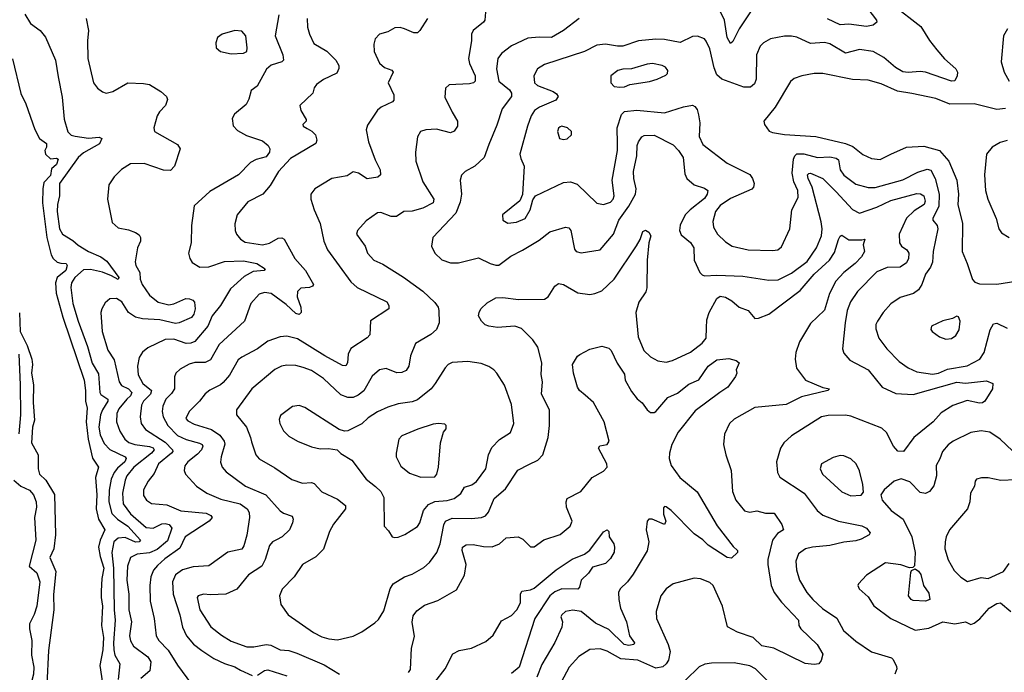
# Model space of a CAD drawing. Extents: x 1995161 to 2088924, y 769148 to 906007.
# Tile 325 of 335: x 2032559 to 2038218, y 897435 to 901188. Entities that reach past the tile are written whole.
import ezdxf

# ---------------------------------------------------------------- set-up
doc = ezdxf.new("R2010")
doc.units = 0

msp = doc.modelspace()

# ---------------------------------------------------------------- linework, layer by layer
at = {"layer": '0CON20XD'}
for points in [[(2035244, 901325), (2035231.9, 901185), (2035225, 901172.9), (2035165, 901126), (2035155.6, 901105), (2035156.5, 901065), (2035138, 900965), (2035144.6, 900935), (2035175.9, 900865), (2035176.9, 900835), (2035166.2, 900823.8), (2035145, 900817.9), (2035027, 900813), (2035005.9, 900794.1), (2035001.7, 900741.7), (2035043.6, 900655), (2035075.5, 900605), (2035075.4, 900574.6), (2035055, 900547.5), (2035035, 900536.7), (2034955, 900557.5), (2034893.3, 900555), (2034862, 900545), (2034845.6, 900514.4), (2034834.4, 900425.6), (2034835.7, 900375), (2034875.4, 900255), (2034938.9, 900155), (2034934.4, 900135), (2034876, 900104), (2034815, 900087.1), (2034766.2, 900083.8), (2034724.5, 900055.5), (2034693.6, 900056.4), (2034635, 900078.5), (2034615, 900076.5), (2034549.4, 900030.6), (2034500, 899975), (2034494.4, 899955), (2034544.5, 899884.5), (2034557.1, 899845), (2034594.4, 899805), (2034645, 899782.9), (2034765, 899706.7), (2034875, 899627.1), (2034945, 899562), (2034963.1, 899535), (2034968.2, 899515), (2034969.5, 899445), (2034953.8, 899406.2), (2034922.4, 899377.6), (2034834.2, 899325), (2034804.5, 899255), (2034794.5, 899195), (2034779.2, 899170.8), (2034755, 899159.4), (2034726.8, 899156.8), (2034665, 899181.4), (2034626.7, 899175), (2034585, 899138), (2034536.7, 899053.3), (2034505, 899029.1), (2034475, 899015.3), (2034445, 899014.7), (2034405, 899031.2), (2034304.7, 899124.7), (2034235, 899170), (2034187.6, 899187.6), (2034145, 899199.2), (2034095, 899201.1), (2034063.8, 899195), (2034025, 899176.7), (2033892.2, 899065), (2033805.7, 898945), (2033804.2, 898915), (2033862.5, 898845), (2033886, 898786), (2033890.3, 898759.7), (2033916.1, 898686.1), (2033935, 898661.9), (2034025, 898610.5), (2034123.1, 898543.1), (2034185, 898523.5), (2034235, 898526.2), (2034251.3, 898521.3), (2034295, 898473.3), (2034385, 898431.1), (2034432, 898395), (2034432, 898375), (2034362.4, 898287.6), (2034338.6, 898245), (2034305.8, 898144.2), (2034260.7, 898099.3), (2034184, 898055), (2034135.8, 897985), (2034067.4, 897912.6), (2034052.5, 897875), (2034060, 897825), (2034102, 897765), (2034247.1, 897665), (2034295, 897639.1), (2034335, 897627.1), (2034385, 897622.3), (2034475, 897642.7), (2034525, 897668.1), (2034600.8, 897719.2), (2034620.8, 897739.2), (2034650.9, 897789.1), (2034687.9, 897915), (2034704.4, 897945), (2034770.8, 897985), (2034815, 898000), (2034882.5, 898037.5), (2034913.4, 898066.6), (2034956.5, 898123.5), (2034975, 898173.8), (2034996.8, 898283.2), (2035006.5, 898305), (2035045, 898322.4), (2035155, 898319.6), (2035213.9, 898326.1), (2035235.3, 898334.7), (2035253.4, 898356.6), (2035285, 898435.5), (2035350.2, 898489.8), (2035422.7, 898597.3), (2035485, 898630), (2035537.5, 898655), (2035565, 898686.2), (2035596.5, 898785), (2035604.3, 898854.3), (2035603.6, 898945), (2035558.6, 899035), (2035562.9, 899105), (2035556.8, 899146.8), (2035558.9, 899215), (2035536.4, 899305), (2035507.4, 899347.4), (2035442.7, 899412.7), (2035405, 899425.5), (2035305, 899418.6), (2035255, 899426), (2035235, 899434), (2035213.8, 899455), (2035196.7, 899485), (2035198.8, 899505), (2035210, 899525), (2035245, 899560), (2035295, 899588), (2035335, 899590), (2035425, 899579.2), (2035575, 899581.4), (2035595.8, 899595), (2035635, 899656.2), (2035655, 899670), (2035685, 899664.3), (2035766.6, 899616.6), (2035835, 899608.5)], [(2037574.8, 901274.8), (2037738.7, 901148.7), (2037787.9, 901067.9), (2037829.4, 901015), (2037875, 900961.9), (2037938.8, 900905), (2037948.8, 900885), (2037946.2, 900865), (2037934, 900836), (2037915, 900833.1), (2037765, 900886.7), (2037735, 900889.7), (2037665, 900883), (2037635, 900888), (2037592.1, 900912.1), (2037525, 900969.6), (2037463.8, 901005), (2037385, 901016.8), (2037304.7, 900994.7), (2037215, 901049.6), (2037183.7, 901056.3), (2037105, 901051.1), (2037025, 901086.4), (2036995, 901093.5), (2036955, 901092.5), (2036875, 901076.5), (2036833.8, 901055), (2036815, 901036), (2036794.5, 900985), (2036791.6, 900845), (2036781.6, 900818.4), (2036759.5, 900800.5), (2036720.1, 900800.1), (2036594.6, 900844.6), (2036565, 900870.8), (2036550.2, 900909.8), (2036525, 901020), (2036505, 901063.8), (2036495, 901077.1), (2036455, 901092.9), (2036425, 901090), (2036355, 901055.6), (2036265, 901073.3), (2036215, 901075.3), (2036115, 901065.4), (2036024.6, 901035.4), (2035995, 901034.7), (2035925, 901047.7), (2035875, 901041.5), (2035805, 901004.6), (2035575, 900930), (2035535, 900904.2), (2035514.5, 900865), (2035517.5, 900825), (2035535, 900810), (2035624.7, 900774.7), (2035645, 900760.8), (2035652.9, 900745), (2035640, 900725), (2035547.1, 900685), (2035518.6, 900665), (2035498.9, 900635), (2035477.1, 900575), (2035433.6, 900415), (2035438.5, 900388.5), (2035457.8, 900345), (2035448.3, 900181.7), (2035433.9, 900146.1), (2035333.3, 900065), (2035336, 900035), (2035365, 900017.8), (2035415, 900023.1), (2035464, 900045), (2035492, 900095), (2035507.5, 900152.5), (2035524.3, 900175.7), (2035685, 900251.4), (2035725, 900255.6), (2035762.6, 900242.6), (2035875, 900131.9), (2035914.5, 900124.5), (2035955, 900137.8), (2035969.5, 900155), (2035975.5, 900175), (2035964.5, 900265.5), (2035995.4, 900435), (2035995.3, 900475.3), (2035993.1, 900565), (2036017.6, 900642.4), (2036035, 900659.6), (2036105, 900666.4), (2036265, 900652.3), (2036375, 900686.5), (2036425, 900695.8), (2036438.3, 900688.3), (2036451.7, 900671.7), (2036460.9, 900640.9), (2036467.8, 900595), (2036464.4, 900515.6), (2036485, 900469.2), (2036625, 900362.2), (2036755, 900297.1), (2036770.8, 900275), (2036780, 900245), (2036776, 900225), (2036766.3, 900213.7), (2036645, 900160), (2036585, 900118.8), (2036557.7, 900085), (2036542.9, 900027.1), (2036546.1, 899995), (2036569.1, 899955), (2036615, 899909.4), (2036653.3, 899885), (2036745, 899864.6), (2036885, 899860), (2036916.2, 899865), (2036938.2, 899881.8), (2036985.6, 899985), (2036996.4, 900093.6), (2037032.3, 900165), (2037032, 900205), (2037009.1, 900255), (2036998.1, 900305), (2037005.8, 900385), (2037013.3, 900405), (2037025, 900415.9), (2037065, 900417.1), (2037145, 900395.7), (2037215, 900399.4), (2037252.3, 900392.3), (2037265, 900381.4), (2037274.1, 900325), (2037295, 900293.1), (2037365, 900242.1), (2037435, 900222.1), (2037475, 900222.3), (2037635, 900267.7), (2037721.5, 900311.5), (2037775, 900328.1), (2037795, 900322.3), (2037820, 900275), (2037844.4, 900185), (2037842.2, 900115), (2037806.5, 900045), (2037807.1, 900035), (2037831.5, 900005), (2037835.4, 899985), (2037808.9, 899855), (2037805.9, 899794.1), (2037794.5, 899765), (2037764.5, 899725), (2037743.5, 899665), (2037725.6, 899635), (2037696.6, 899613.4), (2037620.2, 899589.8), (2037565, 899553.1), (2037521.1, 899505), (2037488.9, 899455), (2037480, 899435), (2037479.3, 899409.3), (2037496.2, 899356.2), (2037543.3, 899295), (2037612.9, 899222.9), (2037665, 899185.6), (2037715, 899163.1), (2037805, 899150), (2037840, 899155), (2037892.2, 899177.8)], [(2036778.3, 901261.7), (2036694.7, 901135), (2036658.6, 901061.4), (2036645, 901051.2), (2036625.4, 901085), (2036609.5, 901185), (2036574.4, 901255)], [(2037415, 901275.7), (2037484, 901185), (2037486.1, 901173.9), (2037465, 901156), (2037425, 901148.9), (2037325, 901161.8), (2037275, 901158.2), (2037201.7, 901191.7)], [(2032588.9, 901218.9), (2032620, 901165), (2032675.7, 901125), (2032706.4, 901086.4), (2032763.9, 900953.9), (2032778.9, 900858.9), (2032802, 900742), (2032813.4, 900615), (2032835, 900542.5), (2032854.4, 900524.4), (2032877.3, 900517.3), (2032955, 900506.3), (2033015, 900511.5), (2033030.8, 900505), (2033016.6, 900473.4), (2032925, 900421.4), (2032895, 900395.9), (2032787.9, 900245), (2032787.8, 900175), (2032775.3, 900125), (2032773.5, 900085), (2032787.3, 899985), (2032804.4, 899955), (2032865, 899917.3), (2032895, 899891.1), (2032955, 899854.7), (2033025, 899823.6), (2033058.8, 899798.8), (2033127.9, 899705), (2033125, 899693.5), (2033085.7, 899715.7), (2033035, 899736.9), (2032965, 899751.6), (2032925, 899749.7), (2032874.7, 899705), (2032856.6, 899675), (2032852.3, 899647.8), (2032863.4, 899555), (2032894.5, 899454.5), (2032948.3, 899308.3), (2032975, 899211.9), (2033011, 899151), (2033018.9, 899045), (2033025, 899033.3), (2033065.9, 899005), (2033066.1, 898995), (2033035.2, 898945), (2033024, 898915), (2033014, 898845), (2033021.2, 898801.2), (2033045, 898751.8), (2033077.2, 898717.2), (2033164.6, 898675), (2033171.4, 898665), (2033162.2, 898645), (2033120.5, 898609.5), (2033102.3, 898585), (2033084.3, 898545), (2033072.8, 898482.8), (2033071.7, 898415), (2033088.7, 898348.7), (2033120, 898315), (2033180, 898275), (2033252.9, 898195), (2033246, 898185), (2033225, 898183.3), (2033165, 898211.2), (2033125, 898206.9), (2033099.5, 898185), (2033088.5, 898125), (2033098.1, 898035), (2033101.7, 897795), (2033108, 897735), (2033097, 897605), (2033099.2, 897565), (2033105.7, 897535), (2033133.6, 897485), (2033124.4, 897395)], [(2032940, 901195), (2032954.4, 901125), (2032948.9, 901065), (2032951.1, 900965), (2032982.2, 900825), (2033005, 900792.9), (2033035, 900771.9), (2033055.5, 900765.5), (2033095, 900774.5), (2033180, 900825), (2033269.7, 900820.3), (2033305, 900814.2), (2033370, 900775), (2033403.3, 900745), (2033408.3, 900728.3), (2033396.2, 900695), (2033362.1, 900657.9), (2033349.2, 900635), (2033329.4, 900565), (2033333.1, 900545), (2033465, 900470.4), (2033480.8, 900445), (2033449.2, 900345), (2033425, 900320.4), (2033385, 900321.5), (2033275, 900360.9), (2033195, 900358.9), (2033143.7, 900326.3), (2033102, 900285), (2033071.2, 900238.8), (2033064, 900155), (2033090.7, 900020.7), (2033125, 899990), (2033185, 899979.5), (2033225, 899963.1), (2033245, 899950.6), (2033253.5, 899935), (2033252.2, 899915), (2033235.6, 899875), (2033221.5, 899795), (2033225.6, 899775), (2033250, 899735), (2033251.2, 899695), (2033262.8, 899665), (2033304.4, 899604.4), (2033354.4, 899564.4), (2033415, 899548.4), (2033445.2, 899554.8), (2033514.2, 899584.2), (2033535, 899582.9), (2033554.5, 899574.5), (2033563.1, 899563.1), (2033568.1, 899525), (2033560.2, 899495), (2033545.4, 899474.6), (2033476.1, 899443.9), (2033455, 899441.1), (2033365, 899462.6), (2033265, 899468.5), (2033225, 899477.8), (2033184.5, 899504.5), (2033145, 899564.5), (2033115, 899583.9), (2033077.7, 899582.3), (2033050.9, 899559.1), (2033030, 899525), (2033025.5, 899505), (2033033.6, 899395), (2033065, 899288), (2033102, 899232), (2033129.7, 899105), (2033143.8, 899085), (2033184.8, 899064.8), (2033204, 899045), (2033194.7, 899025), (2033175, 899006.6), (2033129.5, 898950.5), (2033117.3, 898922.7), (2033114.7, 898875), (2033135, 898821.4), (2033163.2, 898775), (2033186.7, 898756.7), (2033220, 898745), (2033305, 898733.4), (2033325.4, 898725.4), (2033331.1, 898715), (2033316.7, 898695), (2033215, 898614.8), (2033175.2, 898565), (2033165, 898540.8), (2033150.2, 898465), (2033153.3, 898405), (2033195.7, 898345.7), (2033285, 898268.4), (2033325, 898263.7), (2033375, 898288.3), (2033395, 898291.3), (2033418.2, 898285), (2033433.2, 898265), (2033408.2, 898191.8), (2033348.5, 898141.5), (2033305, 898123.3), (2033234.3, 898115), (2033195.5, 898095), (2033177.6, 898045), (2033174.8, 897965), (2033186.8, 897885), (2033185.9, 897795), (2033200.8, 897725), (2033190.7, 897645), (2033195.8, 897615.8), (2033213.6, 897585), (2033294.4, 897525), (2033312.1, 897495), (2033306.2, 897443.8), (2033255, 897400.8)], [(2034047.3, 901215), (2034027.6, 901095), (2034071.8, 900985), (2034074.4, 900955.6), (2034065, 900944.3), (2034004.4, 900925.6), (2033976.6, 900903.4), (2033924.3, 900805.7), (2033888.8, 900781.2), (2033875, 900730), (2033859.8, 900700.2), (2033793.8, 900645), (2033779.3, 900619.3), (2033785, 900577.5), (2033810.7, 900550.7), (2033862.4, 900522.4), (2033955, 900490.8), (2033987.5, 900465), (2033995.5, 900445.5), (2033994.6, 900425), (2033975, 900398.8), (2033917.2, 900382.8), (2033885, 900366.2), (2033816.5, 900295), (2033651.2, 900198.8), (2033562.5, 900117.5), (2033546.7, 900005), (2033544, 899905), (2033529.2, 899845), (2033536, 899815), (2033550.9, 899790.9), (2033594.4, 899764.4), (2033645, 899767.5), (2033735, 899796.5), (2033845, 899800.9), (2033921.4, 899785), (2033970, 899755), (2033964, 899746), (2033899.8, 899739.8), (2033849.8, 899710.2), (2033769.7, 899640.3), (2033713.8, 899545), (2033665, 899485.6), (2033639.7, 899425), (2033565, 899337.7), (2033542.1, 899327.9), (2033515, 899325.8), (2033445, 899350.3), (2033395, 899348.8), (2033295, 899301.9), (2033265, 899275.7), (2033245.4, 899245), (2033235.3, 899195), (2033240, 899145), (2033266.2, 899096.2), (2033316, 899055), (2033310, 899035), (2033270.5, 898995), (2033258.3, 898971.7), (2033250.6, 898905), (2033257.5, 898865), (2033282, 898832), (2033395, 898759.4), (2033437.7, 898715), (2033439.2, 898705), (2033430.8, 898695), (2033357.5, 898635), (2033330.7, 898579.3), (2033296.9, 898535), (2033270, 898485), (2033271.1, 898451.1), (2033287.5, 898425), (2033315.5, 898405.5), (2033405, 898398.5), (2033485, 898364.6), (2033629.7, 898349.7), (2033656.9, 898336.9), (2033664.4, 898325), (2033648.1, 898305), (2033509.1, 898215), (2033479.9, 898150.1), (2033392.9, 898087.1), (2033351, 898049), (2033327.8, 898022.2), (2033312.5, 897985), (2033306, 897934), (2033308.7, 897845), (2033331.1, 897745), (2033343.1, 897645), (2033358.3, 897618.3), (2033412.9, 897562.9), (2033466.4, 897476.4), (2033546.4, 897366.4)], [(2034210.5, 901195), (2034212.5, 901145), (2034224.6, 901104.6), (2034250.3, 901050.3), (2034325, 901006.2), (2034375.4, 900955), (2034392.9, 900925), (2034393.7, 900906.3), (2034380.8, 900879.2), (2034305, 900843.1), (2034265.6, 900815), (2034251.4, 900795), (2034244.3, 900765), (2034168.5, 900695), (2034174.7, 900664.7), (2034205.9, 900614.1), (2034205.8, 900604.2), (2034186.7, 900585), (2034188.8, 900575), (2034211.3, 900561.3), (2034237.3, 900547.3), (2034259.2, 900525), (2034265.8, 900494.2), (2034260.8, 900475), (2034115, 900388.9), (2034045.6, 900315), (2033998.5, 900235), (2033955.7, 900185), (2033870.2, 900139.7), (2033809.1, 900065), (2033794.6, 900014.6), (2033796.5, 899975), (2033805, 899954), (2033828.6, 899925), (2033855, 899908.8), (2033955, 899893.9), (2033995, 899901.8), (2034045, 899930.9), (2034065, 899933.1), (2034079.2, 899925), (2034140.9, 899815), (2034201.1, 899745), (2034247.1, 899665), (2034241.2, 899655), (2034225, 899648.1), (2034175, 899644.3), (2034154.6, 899625.4), (2034152.9, 899595), (2034174.6, 899535), (2034177.5, 899505), (2034165, 899492.5), (2034145, 899497.9), (2034089.8, 899549.8), (2034005, 899613.8), (2033965, 899619.1), (2033935, 899609.1), (2033886.5, 899555), (2033850, 899455), (2033705, 899320.5), (2033655, 899231.5), (2033625, 899216.9), (2033565, 899216.1), (2033533, 899207), (2033481.2, 899178.8), (2033455.8, 899155), (2033449.4, 899135), (2033448.2, 899065), (2033431.8, 899038.2), (2033398.2, 899005), (2033381.2, 898965), (2033377.1, 898935), (2033382.5, 898905), (2033410, 898855), (2033465, 898797.5), (2033515, 898773.4), (2033592.7, 898752.8), (2033607.8, 898745), (2033611.8, 898735), (2033603.8, 898715), (2033580.5, 898689.5), (2033524.5, 898645), (2033508.2, 898621.8)], [(2034902.8, 901195), (2034859.5, 901125), (2034845, 901112.5), (2034825, 901111.1), (2034770, 901135), (2034745, 901142.5), (2034715, 901141.4), (2034675, 901118.6), (2034627.5, 901105), (2034602.3, 901077.7), (2034593.9, 901046.1), (2034596.2, 901005), (2034626.8, 900936.8), (2034655, 900912.5), (2034696.9, 900896.9), (2034705.6, 900885), (2034677.1, 900825), (2034710, 900755), (2034709.2, 900725), (2034701.2, 900715), (2034635.5, 900684.5), (2034615, 900668), (2034558.7, 900581.3), (2034550.6, 900555), (2034562.9, 900485), (2034601.7, 900381.7), (2034631.4, 900325), (2034632, 900295), (2034617, 900283), (2034555, 900272.5), (2034505.2, 900305.2), (2034475, 900313.1), (2034440.3, 900289.7), (2034352.5, 900275), (2034255, 900215.8), (2034232.5, 900185), (2034232.5, 900155), (2034250.5, 900095), (2034286, 900016), (2034306.4, 899915), (2034327.8, 899865), (2034461.3, 899681.3), (2034498.7, 899648.7), (2034668, 899565), (2034680, 899545), (2034680, 899525), (2034575, 899456.7), (2034571.1, 899375), (2034555, 899357.8), (2034462.2, 899297.8), (2034446.9, 899265), (2034443.3, 899215), (2034433.1, 899196.9), (2034415, 899200), (2034312.1, 899255), (2034155, 899352.5), (2034095, 899367.1), (2034055, 899364.5), (2033985, 899339.2), (2033925, 899294.5), (2033835, 899247.3), (2033815, 899231.1), (2033765.3, 899144.7), (2033728.8, 899101.2), (2033712.6, 899087.4), (2033651.7, 899058.3), (2033624.3, 899035.7), (2033592.9, 898995), (2033532.1, 898935), (2033514.6, 898895), (2033525, 898882.1), (2033561.8, 898861.8), (2033660.8, 898830.8), (2033709, 898799), (2033733.6, 898765), (2033738, 898748), (2033716, 898675), (2033713, 898643), (2033722.2, 898615), (2033745, 898587.8), (2033856.4, 898506.4), (2033974.3, 898455), (2034055, 898364), (2034075, 898350.8), (2034124.1, 898334.1), (2034130, 898315), (2034126.9, 898295), (2034108.6, 898255), (2034068.1, 898215), (2034035, 898197.7), (2034011.1, 898185), (2033995.4, 898165), (2033970.5, 898085), (2033951.1, 898045), (2033874.2, 897995.8), (2033806.9, 897913.1), (2033744.5, 897885.5), (2033655, 897880.6), (2033615, 897884.4), (2033584, 897875), (2033579.2, 897865), (2033594.7, 897795), (2033656.9, 897696.9), (2033718.2, 897648.2), (2033774.8, 897614.8), (2033865, 897582.9), (2033905, 897582.5), (2033975, 897596), (2034001.7, 897591.7), (2034055.3, 897565.3), (2034105, 897560.8), (2034152, 897545), (2034309.3, 897479.2), (2034396.2, 897425)], [(2035774.2, 901195), (2035685, 901125.6), (2035615, 901085.5), (2035545, 901087.8), (2035478.8, 901081.2), (2035385, 901037.9), (2035327.3, 900992.7), (2035306.7, 900965), (2035299.5, 900905), (2035312.5, 900835), (2035374, 900784), (2035385.6, 900765), (2035385.6, 900745), (2035331.8, 900675), (2035302, 900582), (2035255, 900470), (2035228.8, 900395), (2035173.8, 900345), (2035120, 900315), (2035097.3, 900292.7), (2035090.8, 900265), (2035097.9, 900185), (2035090.7, 900139.3), (2035064.7, 900075.3), (2034934.2, 899935), (2034926, 899885), (2034945, 899846), (2034985, 899806), (2035035, 899789.4), (2035080.9, 899789.1), (2035195, 899817.5), (2035263.3, 899785), (2035295, 899775.6), (2035313.2, 899776.8), (2035381.2, 899828.8), (2035448.5, 899861.5), (2035545, 899920.5), (2035605, 899967.7), (2035695, 899994), (2035715, 899990), (2035726.9, 899975), (2035747.8, 899867.8), (2035756.7, 899855), (2035785, 899847.1), (2035895, 899864.2), (2035972.7, 899955), (2036003.1, 900035), (2036060.2, 900115), (2036098.7, 900185), (2036102.7, 900215), (2036089.3, 900275), (2036087.2, 900315), (2036105.3, 900405), (2036107.9, 900465), (2036115, 900486), (2036135, 900514), (2036148.1, 900521.9), (2036205, 900523.3), (2036315, 900467.1), (2036345.2, 900435.2), (2036371.6, 900395), (2036381.7, 900301.7), (2036393.6, 900273.6), (2036435, 900238.1), (2036495, 900218.9), (2036514.2, 900205), (2036510.4, 900185), (2036495, 900160), (2036411.8, 900095), (2036383.6, 900065), (2036355, 900006.7), (2036351.9, 899975), (2036360.7, 899950.7), (2036415, 899905.7), (2036432.9, 899875), (2036435.8, 899805), (2036468, 899735), (2036481.1, 899721.1), (2036495, 899714.4), (2036565, 899719.3), (2036715, 899712.3), (2036865, 899689.6), (2036917.4, 899692.6), (2036995, 899729.6), (2037085, 899797.3), (2037138.8, 899875), (2037166.5, 899945), (2037171.9, 899985), (2037166, 900026), (2037113.4, 900225), (2037089.8, 900275), (2037087.5, 900295), (2037095, 900303.8), (2037105, 900304.6), (2037174.7, 900274.7), (2037251.7, 900198.3), (2037345, 900096.8), (2037385, 900075.9), (2037485, 900109.2), (2037565, 900148.3), (2037715, 900187.5), (2037736.2, 900186.2), (2037755, 900175.7), (2037763.5, 900145), (2037756.5, 900125), (2037700.8, 900089.2), (2037655, 900046.1), (2037614.6, 899955), (2037615, 899903.8), (2037626.3, 899886.3), (2037658, 899865), (2037669.4, 899845), (2037667.3, 899815), (2037655, 899789.4), (2037618.8, 899765), (2037545, 899763.3), (2037485, 899737.2), (2037374.3, 899625.7), (2037334.6, 899565), (2037315.5, 899515), (2037302.5, 899445), (2037287.5, 899295), (2037295, 899270), (2037330.5, 899230.5), (2037435, 899174.4), (2037516.5, 899075), (2037595, 899038.4), (2037695, 899033.5), (2037945, 899104.2), (2037995, 899097.1), (2038115, 899110.8), (2038152.5, 899095), (2038149.2, 899065), (2038106, 898994), (2038092.5, 898985), (2038075, 898982.5), (2038005, 898997.5), (2037921.2, 898968.8), (2037855, 898928.1), (2037808.2, 898875), (2037698, 898785), (2037638.8, 898705), (2037606.6, 898706.6), (2037580.8, 898735)], [(2038236, 901135), (2038212.5, 901095), (2038200, 900945), (2038216.9, 900885), (2038246.2, 900835)], [(2033775, 900990.8), (2033845, 900994.2), (2033863.8, 901005), (2033867.1, 901025), (2033859.2, 901095), (2033835, 901120.8), (2033795, 901125.7), (2033723.3, 901105), (2033696.2, 901085), (2033686.7, 901055), (2033687.5, 901025), (2033712.5, 901005), (2033775, 900990.8)], [(2032516.7, 900963.3), (2032565, 900762.5), (2032594.2, 900704.2), (2032646.1, 900556.1), (2032672.5, 900505), (2032712.5, 900475), (2032712.5, 900455), (2032703.3, 900435), (2032707.5, 900415), (2032735, 900386.7), (2032771.2, 900391.2), (2032778.9, 900385), (2032771.2, 900355), (2032740.8, 900329.2), (2032735, 900292.5), (2032697.7, 900252.3), (2032691.2, 900215), (2032690.2, 900135), (2032714.2, 899935), (2032739.3, 899835), (2032751.1, 899815), (2032775, 899794.2), (2032795, 899786.9), (2032825, 899786.2), (2032832.2, 899775), (2032823.3, 899745), (2032774.6, 899705), (2032764.1, 899675), (2032767.9, 899615), (2032807.4, 899477.4), (2032928.7, 899115), (2032937.6, 899055), (2032936.7, 898995), (2032946.7, 898955), (2032940.8, 898875), (2032952.1, 898775), (2032976.9, 898666.9), (2033011.8, 898615), (2032994.8, 898555), (2033003, 898455), (2032997.5, 898375), (2033011.1, 898315), (2033047.9, 898255), (2033021.4, 898195), (2033011.3, 898155), (2033020.7, 898100.7), (2033041.9, 898035), (2033030.2, 897975), (2033027.4, 897902.6), (2033026.8, 897865), (2033035.2, 897815), (2033028.9, 897705), (2033039.8, 897635), (2033036.2, 897563.8), (2033019.7, 897475), (2033039.5, 897335)], [(2036008.7, 900798.7), (2036035, 900802.2), (2036065, 900815.7), (2036178.3, 900831.7), (2036223.3, 900845), (2036272.4, 900867.6), (2036281.7, 900878.3), (2036284.3, 900895), (2036270, 900915), (2036252, 900925), (2036195, 900935.4), (2036165, 900932.7), (2036075, 900905.5), (2036025, 900902.9), (2035996.2, 900895), (2035956, 900865), (2035956, 900825), (2035975, 900804.3), (2036008.7, 900798.7)], [(2038225, 900676.9), (2038175, 900671.5), (2038045, 900703.8), (2037905, 900701.5), (2037825, 900734.5), (2037686.5, 900763.5), (2037605, 900776.1), (2037509.3, 900819.3), (2037435, 900840), (2037345, 900842.7), (2037175, 900878.5), (2037125, 900877.5), (2037054.5, 900865.5), (2037010.7, 900849.3), (2036988.7, 900831.3), (2036901.4, 900685), (2036836.7, 900605), (2036840, 900585), (2036852.5, 900565), (2036867, 900547), (2036885, 900538.8), (2036955, 900528.1), (2037135, 900515.3), (2037305, 900476.1), (2037348, 900458), (2037405, 900412.9), (2037455, 900388.6), (2037505, 900383.1), (2037566.1, 900413.9), (2037655, 900454.6), (2037755, 900459.5), (2037845, 900435.5), (2037899.1, 900375), (2037945.4, 900265), (2037953.8, 900185), (2037950.8, 900125), (2037978.2, 900015), (2037975.5, 899855), (2038005, 899786.7), (2038034.4, 899694.4), (2038048.8, 899678.8), (2038075, 899669.2), (2038175, 899667.8), (2038285, 899684.4)], [(2035685, 900499.2), (2035705, 900502.5), (2035730, 900525), (2035730, 900545), (2035707.5, 900565), (2035675, 900575.6), (2035665, 900572), (2035655, 900563.8), (2035649.2, 900545), (2035661.2, 900505), (2035685, 900499.2)], [(2038235, 900493.3), (2038195, 900481.4), (2038148, 900455), (2038115.6, 900414.4), (2038104.5, 900295), (2038109.6, 900205), (2038123.6, 900155), (2038171.1, 900045), (2038185.6, 899985.6), (2038201.3, 899961.3), (2038245.7, 899935.7)], [(2035835, 899608.5), (2035865, 899612.7), (2035905, 899628.5), (2035975.5, 899695), (2036103.5, 899886.5), (2036125.5, 899924.5), (2036141.1, 899968.9), (2036155, 899978), (2036175, 899966.2), (2036185.7, 899945), (2036174.2, 899905), (2036164.6, 899805.4), (2036163.6, 899645), (2036157.3, 899622.7), (2036117.3, 899562.7), (2036100, 899505), (2036112.8, 899365), (2036145.4, 899285.4), (2036185, 899250), (2036226.8, 899226.8), (2036275, 899219.4), (2036311.4, 899228.6), (2036414.7, 899275.3), (2036482.3, 899327.7), (2036503.6, 899356.4), (2036505.4, 899415), (2036507.9, 899462.1), (2036521.2, 899505), (2036565, 899584.2), (2036585, 899597.3), (2036615, 899591.5), (2036651.3, 899571.3), (2036695, 899535.5), (2036745, 899515.7), (2036785, 899468.8), (2036805, 899470.8), (2036865, 899495.4), (2037045, 899630.7), (2037124.8, 899725), (2037212.9, 899805), (2037241.4, 899848.6), (2037265, 899924), (2037275, 899943.8), (2037285, 899948), (2037325, 899922), (2037398.8, 899921.2), (2037416.2, 899926.2), (2037406.1, 899893.9), (2037414, 899855), (2037397.1, 899825), (2037360.8, 899785), (2037295.6, 899735), (2037249.1, 899685), (2037212.7, 899612.7), (2037185, 899518.1), (2037105, 899441.1), (2037040, 899335), (2037020.6, 899275), (2037015.6, 899235), (2037023.1, 899185), (2037075, 899115.6), (2037175, 899073.1), (2037212.5, 899065), (2037203.3, 899055), (2037051.4, 899018.6), (2036965, 898974.7), (2036785, 898958.1), (2036665, 898890.8), (2036638, 898865), (2036608.8, 898805), (2036603.9, 898746.1), (2036617.5, 898685), (2036648.5, 898595), (2036655.5, 898475), (2036674.4, 898425), (2036725, 898363.3), (2036755, 898356.5), (2036795, 898364.4), (2036845, 898350.6), (2036895, 898351.2), (2036940, 898285), (2036948.1, 898255), (2036915, 898232.9), (2036885.3, 898195), (2036858.9, 898085), (2036858.4, 898055), (2036877.2, 897935), (2036895.3, 897895), (2036937.9, 897837.9), (2037035.5, 897735), (2037037.5, 897705), (2037048.6, 897685), (2037143.3, 897595), (2037175, 897540), (2037165, 897503.3), (2037152, 897485), (2037125, 897481.1), (2037073.7, 897486.3), (2036894, 897574), (2036825, 897588.6), (2036773.8, 897635), (2036685, 897666), (2036627.8, 897697.8), (2036598.6, 897815), (2036544.2, 897935), (2036525, 897952.5), (2036472.3, 897972.3), (2036435, 897976), (2036315, 897943.8), (2036273.8, 897915), (2036242.9, 897875), (2036217.1, 897785), (2036218.1, 897745), (2036286.8, 897595), (2036297.1, 897555), (2036287.5, 897505), (2036275, 897483.3), (2036255, 897466.5), (2036215, 897458.7), (2036112.5, 897505), (2036013.6, 897513.6), (2035935, 897557.5), (2035895, 897571.2), (2035835, 897566.7), (2035773.3, 897526.7), (2035716.5, 897465), (2035642.3, 897325)], [(2032557, 899503), (2032561.5, 899395), (2032602.4, 899315), (2032627.8, 899235), (2032631.5, 899205), (2032626.7, 899155), (2032638.3, 899088.3), (2032636.9, 898986.9), (2032644.2, 898885), (2032631.8, 898845), (2032626.9, 898755), (2032665.5, 898685), (2032665.6, 898604.4), (2032671.8, 898575), (2032709.4, 898539.4), (2032757.9, 898457.9), (2032763.8, 898226.2), (2032755.3, 898145), (2032731.5, 898095), (2032766.2, 898015), (2032752.4, 897882.4), (2032755.2, 897795.2), (2032725, 897560), (2032715.5, 897365)], [(2037881.7, 899351.7), (2037915, 899354), (2037939.1, 899370.9), (2037959.2, 899405), (2037963.9, 899453.9), (2037955, 899480), (2037945, 899482.5), (2037920.8, 899469.2), (2037865, 899455.6), (2037800, 899425), (2037796.4, 899406.4), (2037803.3, 899395), (2037845, 899363.3), (2037881.7, 899351.7)], [(2037892.2, 899177.8), (2038005, 899197.8), (2038077.3, 899235), (2038102.4, 899275), (2038136.2, 899405), (2038155, 899439.2), (2038175, 899442.2), (2038235, 899414.4)], [(2032553.8, 899265), (2032561.5, 899088.5), (2032562.5, 898915), (2032553.8, 898806.2)], [(2035125.5, 898054.5), (2035102.2, 898135), (2035104.4, 898155.6), (2035125, 898169.2), (2035165, 898170.5), (2035225, 898158.2), (2035275, 898157.8), (2035316, 898174), (2035355, 898208.6), (2035424.1, 898214.1), (2035450.3, 898200.3), (2035495, 898157.5), (2035515, 898157.5), (2035572.1, 898197.9), (2035665, 898228.6), (2035722.5, 898275), (2035734.3, 898305), (2035701.9, 898385), (2035699.4, 898415), (2035705, 898433.8), (2035784.3, 898475.7), (2035848.8, 898555), (2035915, 898592.2), (2035935.3, 898615), (2035932.8, 898635), (2035885.8, 898725), (2035892.4, 898737.6), (2035935, 898744.3), (2035946, 898764), (2035918.6, 898875), (2035857.2, 898987.2), (2035808.7, 899028.7), (2035776.7, 899055), (2035765.6, 899075), (2035741.9, 899155), (2035736.7, 899205), (2035765, 899252.5), (2035777.7, 899262.3), (2035835, 899292.9), (2035905, 899310.8), (2035945, 899298.8), (2035958, 899285), (2035992.6, 899212.6), (2036035, 899150), (2036038.9, 899115), (2036075, 899050), (2036107.3, 899007.3), (2036136.9, 898985), (2036164.5, 898944.5), (2036185, 898929.2), (2036205, 898928.9), (2036215.6, 898935), (2036285, 899015.5), (2036340.4, 899039.6), (2036405, 899092.9), (2036462.9, 899117.1), (2036515, 899195.6), (2036565, 899231.4), (2036635, 899238.8), (2036677.5, 899227.5), (2036693.3, 899215), (2036676.7, 899175), (2036680, 899155), (2036673.6, 899136.4), (2036628, 899075), (2036582.9, 899045), (2036441.3, 898938.7), (2036343, 898817), (2036307.1, 898745), (2036292.9, 898695), (2036291.2, 898665), (2036304.1, 898624.1), (2036353.8, 898555), (2036453.3, 898473.3), (2036568.3, 898278.3), (2036659.2, 898159.2), (2036685, 898136.2), (2036683.8, 898125), (2036649.1, 898090.9), (2036625, 898096), (2036515, 898166.9), (2036485, 898197.5), (2036435, 898231.2), (2036304, 898365), (2036275, 898386), (2036265, 898388), (2036258.3, 898381.7), (2036258.5, 898345), (2036272.9, 898305), (2036265, 898286.2), (2036194.4, 898315.6), (2036175, 898315.7), (2036166, 898305), (2036159.2, 898255), (2036174.4, 898185), (2036166.2, 898133.8), (2036085, 898000), (2036053.1, 897955), (2036010.8, 897915), (2036001.4, 897895), (2036001.5, 897855), (2036012.9, 897805), (2036046.1, 897725), (2036064.6, 897645), (2036091.9, 897605), (2036088, 897595), (2036059.8, 897590.3), (2036033.8, 897595), (2035945, 897680.8), (2035868.2, 897718.2), (2035785, 897784.5), (2035737.1, 897792.9), (2035695, 897785.6), (2035674.2, 897765), (2035669.2, 897755), (2035679.2, 897725), (2035674.5, 897695.5), (2035634, 897606), (2035559.1, 897480.9), (2035531.9, 897408.1)], [(2034715, 898210), (2034735, 898212.9), (2034772.4, 898227.6), (2034846.1, 898273.9), (2034858.9, 898295), (2034879.1, 898365), (2034909, 898401), (2034945, 898417.5), (2035015, 898422.8), (2035055.8, 898434.2), (2035095, 898464), (2035115, 898500), (2035157.2, 898512.8), (2035185, 898531.9), (2035238.5, 898605), (2035253.7, 898686.3), (2035273, 898727), (2035316.6, 898773.4), (2035380, 898815), (2035399.4, 898865), (2035385.6, 898975), (2035345.4, 899085.4), (2035301.4, 899155), (2035284.2, 899175), (2035255, 899194.3), (2035211.7, 899211.7), (2035135, 899223.1), (2035045, 899216.7), (2035022, 899205), (2035003.8, 899186.2), (2034946.9, 899095), (2034924.4, 899065), (2034845, 899001.5), (2034815, 898989.6), (2034735, 898978.2), (2034675, 898960), (2034615, 898932.5), (2034560.7, 898899.3), (2034525, 898864.4), (2034445, 898824), (2034425, 898822), (2034395, 898830.8), (2034198.3, 898958.3), (2034165, 898970), (2034125.8, 898964.2), (2034057.3, 898912.7), (2034050.9, 898889.1), (2034053.3, 898865), (2034074.1, 898824.1), (2034105, 898793.3), (2034155, 898764.4), (2034235, 898732.2), (2034285, 898720.6), (2034332.7, 898722.7), (2034384.2, 898714.2), (2034405, 898693.8), (2034468, 898655), (2034551.1, 898545), (2034604.2, 898504.2), (2034634.1, 898474.1), (2034650.9, 898440.9), (2034653.3, 898275), (2034679.1, 898249.1), (2034700, 898215), (2034715, 898210)], [(2034865, 898556.5), (2034945, 898560), (2034956.2, 898573.8), (2034965.9, 898615), (2034978, 898755), (2034994, 898816), (2035010, 898835), (2035010, 898855), (2035001.7, 898861.7), (2034966, 898866), (2034935, 898862), (2034846.3, 898833.7), (2034755, 898794.2), (2034738.6, 898775), (2034723.1, 898695), (2034723.1, 898675), (2034750.2, 898620.2), (2034799.8, 898579.8), (2034865, 898556.5)], [(2037580.8, 898735), (2037540, 898815), (2037515, 898838.2), (2037335, 898908.2), (2037305, 898913.3), (2037205, 898912.2), (2037166.6, 898903.4), (2036994, 898795), (2036950, 898755), (2036931.9, 898725), (2036908.6, 898645), (2036914.4, 898584.4), (2036927.6, 898557.6), (2037068.1, 898465), (2037142.9, 898365), (2037175, 898338.1), (2037265, 898304.6), (2037398.3, 898278.3), (2037426, 898265), (2037447.3, 898237.3), (2037441.2, 898225), (2037395, 898200), (2037365, 898192.1), (2037295, 898183.8), (2037215, 898164.6), (2037115, 898155.9), (2037075, 898144.6), (2037035, 898116.9), (2037019.2, 898075), (2037022.9, 898025), (2037040.9, 897965), (2037083.3, 897895), (2037116.9, 897855), (2037172.4, 897802.4), (2037256, 897746), (2037294.5, 897675), (2037365, 897613.9), (2037455, 897553.8), (2037569.6, 897519.6), (2037580, 897510), (2037598.8, 897468.8), (2037600, 897455), (2037588.6, 897425)], [(2038265, 898709.5), (2038195, 898775.4), (2038135, 898815.4), (2038085, 898824.6), (2038025, 898814.4), (2037924.7, 898765.3), (2037895, 898743.1), (2037862.5, 898705), (2037848, 898662), (2037827.1, 898625), (2037828.4, 898565), (2037812.9, 898507.1), (2037788, 898475), (2037765, 898464.4), (2037735, 898468.5), (2037675, 898531.5), (2037625, 898547.8), (2037585, 898534.3), (2037528, 898485), (2037508.8, 898455), (2037516, 898425), (2037568.6, 898365), (2037636, 898316), (2037687.3, 898215), (2037705.5, 898125), (2037701.7, 898048.3), (2037691.7, 898038.3), (2037673.3, 898036.7), (2037622.5, 898052.5), (2037534.5, 898065.5), (2037425, 897993.8), (2037380, 897945), (2037376.7, 897935), (2037383.8, 897915), (2037435, 897868.8), (2037467.4, 897817.4), (2037565, 897744.2), (2037705, 897677.9), (2037785, 897688.5), (2037865, 897726.2), (2037934, 897714), (2037995, 897725.7), (2038025, 897710), (2038045, 897718), (2038076.4, 897743.6), (2038130.8, 897805), (2038175, 897831.9), (2038195.5, 897835.5), (2038255.8, 897785.8)], [(2037335, 898449.5), (2037395, 898454.3), (2037408, 898472), (2037405.5, 898515.5), (2037386, 898594), (2037365.7, 898635), (2037335, 898662.9), (2037295, 898680.6), (2037275, 898681.4), (2037235, 898670), (2037166.6, 898633.4), (2037159.4, 898605), (2037173.1, 898575), (2037285, 898472.2), (2037335, 898449.5)], [(2033508.2, 898621.8), (2033504.5, 898595), (2033512.2, 898575), (2033574.2, 898505), (2033635, 898464.5), (2033715, 898430), (2033825, 898404.2), (2033866.2, 898375), (2033878.5, 898355), (2033880, 898325), (2033864.6, 898224.6), (2033846.6, 898163.4), (2033835, 898143.6), (2033754.5, 898125.5), (2033645, 898047.8), (2033555, 898042.3), (2033495, 898025.4), (2033455, 897996.7), (2033437.6, 897955), (2033440.3, 897885), (2033479.6, 897765), (2033495.4, 897695), (2033516.8, 897645), (2033557.8, 897597.8), (2033605, 897561.2), (2033675, 897515.5), (2033736.8, 897486.8), (2033795, 897467.8), (2033827, 897447), (2033895, 897418.1)], [(2032525, 898540.8), (2032564.7, 898504.7), (2032615, 898481.9), (2032637.8, 898455), (2032653.5, 898415), (2032654.5, 898385), (2032642.9, 898325), (2032650.8, 898195), (2032613.5, 898045), (2032657.2, 898007.2), (2032674, 897955), (2032656.7, 897815), (2032642.7, 897767.3), (2032615.5, 897715), (2032614.7, 897685), (2032628, 897618), (2032627.2, 897535), (2032639.4, 897465), (2032638, 897425), (2032616.1, 897345), (2032605, 897226.7), (2032585, 897178), (2032538.3, 897141.7)], [(2038285, 898542), (2038197.7, 898537.7), (2038125, 898554.2), (2038086.4, 898553.6), (2038057.5, 898545), (2038050, 898535), (2038046.7, 898505), (2038022.9, 898465), (2038020, 898415), (2038005.7, 898375), (2037902.9, 898255), (2037884.4, 898215), (2037878.1, 898185), (2037876.7, 898145), (2037895, 898081.2), (2037930.2, 898020.2), (2037967.5, 897982.5), (2038006.7, 897956.7), (2038085, 897980), (2038125, 897975.7), (2038212.9, 898015), (2038245, 898061.4)], [(2034945, 897377.9), (2035004.1, 897455), (2035048.4, 897541.6), (2035085, 897561.5), (2035155, 897573.8), (2035237.6, 897612.4), (2035280.5, 897649.5), (2035328.3, 897731.7), (2035385, 897762.5), (2035416.2, 897795), (2035437.6, 897835), (2035437.3, 897885), (2035445, 897901.4), (2035495, 897910), (2035515, 897919.7), (2035642, 898025), (2035735, 898086.9), (2035805, 898114.3), (2035835, 898138.1), (2035915, 898244), (2035935, 898254), (2035944, 898245), (2035946.7, 898215), (2035973.1, 898175), (2035978.4, 898155), (2035975, 898126), (2035955, 898090), (2035925, 898060.7), (2035850.8, 898039.2), (2035828.5, 898005), (2035785.3, 897964.7), (2035775.4, 897924.6), (2035766.8, 897913.2), (2035675, 897915.3), (2035635, 897898.6), (2035605, 897874.7), (2035519.4, 897745), (2035428.7, 897465), (2035385, 897428.8)], [(2034793.8, 897435), (2034805, 897452.5), (2034810.5, 897575), (2034828.9, 897641.1), (2034815.5, 897724.5), (2034820.6, 897759.4), (2034841.3, 897788.7), (2034885, 897821.4), (2034961.3, 897848.7), (2035069.7, 897910.3), (2035116.2, 897993.8), (2035125.5, 898054.5)], [(2037765, 897844), (2037695, 897848), (2037682, 897855), (2037667.1, 897875), (2037680.7, 898009.3), (2037685, 898020), (2037705, 898030), (2037725, 898017.5), (2037737.7, 897997.7), (2037753.8, 897935), (2037785, 897890), (2037790, 897855), (2037765, 897844)], [(2036865, 897378.8), (2036787.8, 897455), (2036755, 897472.1), (2036665, 897490.5), (2036535, 897488.9), (2036497.4, 897482.6), (2036465, 897467.5), (2036385, 897390)], [(2033925, 897418.9), (2033965, 897446.4), (2033985, 897448.8), (2034095, 897415.4)]]:
    msp.add_lwpolyline(points, dxfattribs=at)

doc.saveas('drawing.dxf')
